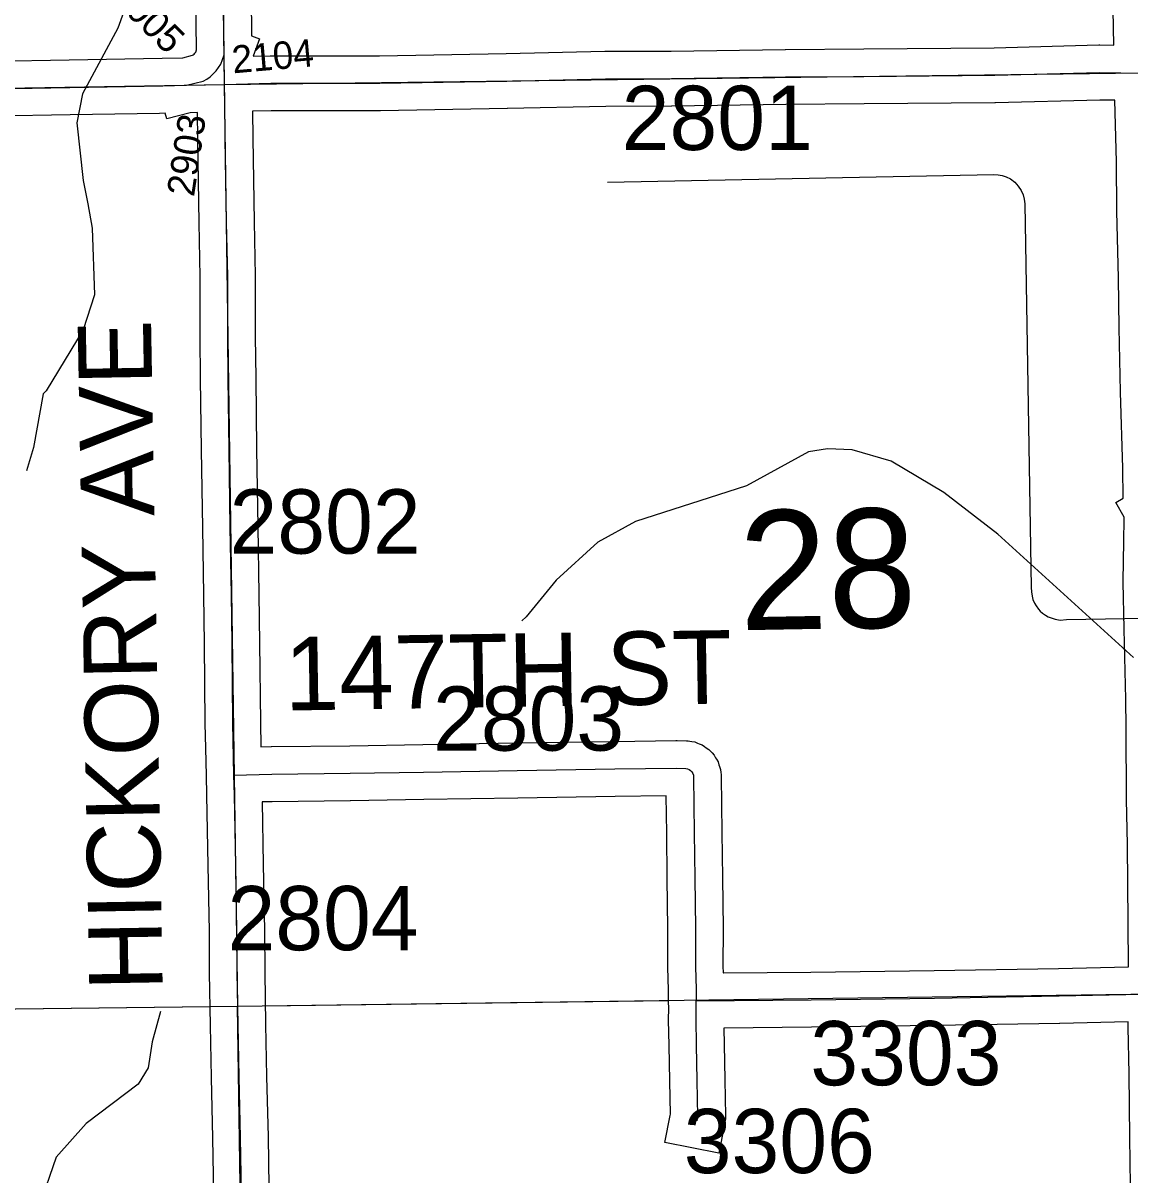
# Model space of a CAD drawing. Extents: x 23.6 to 68.7, y -63 to -29.
# Drawn here: x 40.326 to 41.532, y -38.851 to -37.596 of the extents above; entities that cross this region are included whole.
import ezdxf

# ---------------------------------------------------------------- set-up
doc = ezdxf.new("R2010")
doc.units = 0
for name, color, linetype in [('tdCoDirctArrow', 7, 'Continuous'), ('tdCoHydroRiver', 7, 'Continuous'), ('tdCoSecRdNmbr', 7, 'Continuous'), ('tdCoSecRdTxt', 7, 'Continuous'), ('tdCoSecRteBand', 7, 'Continuous'), ('tdCoSecRteCL', 7, 'Continuous'), ('tdCoSectLine', 7, 'Continuous'), ('tdCoSectLinePart', 7, 'Continuous'), ('tdCoSectNmbr', 7, 'Continuous'), ('tdCoSurfGravel', 7, 'Continuous')]:
    doc.layers.add(name, color=color, linetype=linetype)

msp = doc.modelspace()

# ---------------------------------------------------------------- linework, layer by layer
at = {"layer": 'tdCoDirctArrow'}
msp.add_lwpolyline([(40.9628, -37.7696), (41.3839, -37.7613), (41.3886, -37.7614), (41.3928, -37.7623), (41.3972, -37.7638), (41.4019, -37.766), (41.4066, -37.7696), (41.4105, -37.7738), (41.4137, -37.7786), (41.4157, -37.7832), (41.4171, -37.7881), (41.4178, -37.7931), (41.4245, -38.211), (41.4249, -38.2158), (41.4255, -38.2206), (41.4265, -38.2241), (41.4281, -38.2284), (41.4299, -38.2313), (41.4325, -38.2347), (41.4345, -38.2369), (41.437, -38.2391), (41.4402, -38.2414), (41.4431, -38.243), (41.4464, -38.2444), (41.4507, -38.2458), (41.4562, -38.2466), (41.4629, -38.246), (41.8662, -38.2392)], dxfattribs=at)
at = {"layer": 'tdCoHydroRiver'}
for points in [[(40.5022, -37.1116), (40.4975, -37.1212), (40.497, -37.2317), (40.4939, -37.238), (40.4563, -37.2731), (40.4378, -37.3175), (40.4301, -37.3349), (40.4287, -37.3539), (40.4256, -37.3618), (40.4312, -37.4549), (40.438, -37.5053), (40.4402, -37.5716), (40.4295, -37.6017), (40.3907, -37.6731), (40.3847, -37.7047), (40.3916, -37.7678), (40.3965, -37.793), (40.4015, -37.8198), (40.4038, -37.8924), (40.3915, -37.9304), (40.3511, -37.997), (40.348, -38.0002), (40.3375, -38.0587), (40.3299, -38.0841)], [(41.5362, -38.2873), (41.3881, -38.1529), (41.3293, -38.1077), (41.2721, -38.0735), (41.2294, -38.0613), (41.2025, -38.06), (41.182, -38.0633), (41.1145, -38.1003), (40.9933, -38.1393), (40.9525, -38.1618), (40.9071, -38.2033), (40.8744, -38.2431), (40.8694, -38.2474)], [(40.4759, -38.673), (40.4668, -38.7063), (40.4623, -38.7347), (40.4514, -38.7522), (40.395, -38.7953), (40.3622, -38.832), (40.3438, -38.8858), (40.3423, -38.8953), (40.3207, -38.946)]]:
    msp.add_lwpolyline(points, dxfattribs=at)
at = {"layer": 'tdCoSecRteBand'}
for points in [[(40.2942, -37.6377), (40.3765, -37.6363), (40.3765, -37.6363), (40.3765, -37.6363), (40.4777, -37.6345), (40.5001, -37.634), (40.5109, -37.6313), (40.5115, -37.6309), (40.5125, -37.63), (40.5134, -37.629), (40.5143, -37.6279), (40.5144, -37.6277), (40.5152, -37.6255), (40.5137, -37.5103)], [(40.5737, -37.5096), (40.5749, -37.6004), (40.575, -37.6004), (40.5751, -37.6099), (40.5839, -37.6132), (40.5768, -37.6323)], [(40.5768, -37.6323), (40.5953, -37.6318), (40.5956, -37.6318), (40.596, -37.6318), (40.7146, -37.6318), (40.8526, -37.6294), (40.96, -37.6269), (40.9603, -37.6269), (40.9606, -37.6269), (41.0322, -37.6266), (41.1566, -37.6249), (41.1567, -37.6249), (41.1567, -37.6249), (41.2421, -37.6242), (41.3844, -37.623), (41.4983, -37.62), (41.4988, -37.62), (41.4994, -37.62), (41.5148, -37.6202), (41.5139, -37.5818)], [(41.0892, -38.6312), (41.1845, -38.6303), (41.3188, -38.6285), (41.4544, -38.6262), (41.5305, -38.6245), (41.5304, -38.5762), (41.5295, -38.4912), (41.5286, -38.442), (41.5286, -38.4418), (41.5286, -38.4417), (41.528, -38.3645), (41.528, -38.3645), (41.528, -38.3645), (41.5278, -38.3328), (41.5258, -38.2565), (41.5258, -38.2564), (41.5258, -38.2563), (41.5249, -38.2054), (41.5249, -38.2049), (41.5249, -38.2045), (41.5256, -38.1606), (41.5256, -38.1606), (41.5256, -38.1605), (41.526, -38.1371), (41.526, -38.1345), (41.5169, -38.1184), (41.5248, -38.1139), (41.5243, -38.0812), (41.5219, -37.9983), (41.5219, -37.9981), (41.5219, -37.998), (41.5206, -37.9281), (41.5196, -37.8737), (41.5178, -37.8015), (41.5178, -37.8012), (41.5178, -37.8009), (41.5176, -37.7475), (41.5159, -37.6802), (41.4993, -37.68), (41.3857, -37.6829), (41.3854, -37.6829), (41.3851, -37.6829), (41.2426, -37.6842), (41.1573, -37.6849), (41.0329, -37.6866), (41.0327, -37.6866), (41.0326, -37.6866), (40.9611, -37.6869), (40.8539, -37.6894), (40.8538, -37.6894), (40.8537, -37.6894), (40.7154, -37.6918), (40.7151, -37.6918), (40.7148, -37.6918), (40.5963, -37.6918), (40.576, -37.6923), (40.5765, -37.7215), (40.5765, -37.7216), (40.5765, -37.7216), (40.5779, -37.8129), (40.5791, -37.8717), (40.5791, -37.872), (40.5791, -37.8723), (40.5791, -37.9375), (40.5796, -37.9831), (40.5805, -38.0603), (40.5819, -38.1452), (40.5819, -38.1452), (40.5819, -38.1452), (40.5831, -38.2183), (40.5831, -38.2183), (40.5831, -38.2184), (40.5838, -38.2719), (40.5838, -38.272), (40.5838, -38.272), (40.5847, -38.3583), (40.5853, -38.3848), (40.5965, -38.3846), (40.5967, -38.3846), (40.5968, -38.3846), (40.682, -38.3836), (40.7618, -38.3823), (40.8641, -38.3806), (40.8641, -38.3806), (40.8641, -38.3806), (40.9704, -38.3788), (40.9704, -38.3788), (40.9705, -38.3788), (41.0375, -38.378), (41.0382, -38.378), (41.039, -38.378), (41.0491, -38.3783), (41.051, -38.3784), (41.0528, -38.3787), (41.0547, -38.379), (41.058, -38.3795), (41.0611, -38.3808), (41.0629, -38.3815), (41.066, -38.3827), (41.0688, -38.3846), (41.0704, -38.3857), (41.0732, -38.3876), (41.0754, -38.39), (41.0768, -38.3914), (41.079, -38.3939), (41.0807, -38.3967), (41.0817, -38.3984), (41.0834, -38.4013), (41.0844, -38.4045), (41.0851, -38.4064), (41.0861, -38.4095), (41.0864, -38.4128), (41.0866, -38.4148), (41.0867, -38.416), (41.0867, -38.4172), (41.0874, -38.4781), (41.0881, -38.5276), (41.0881, -38.5276), (41.0881, -38.5276), (41.0888, -38.5822), (41.0888, -38.5824), (41.0888, -38.5826), (41.0887, -38.6239), (41.0889, -38.6311), (41.0892, -38.6311), (41.0892, -38.6312)], [(40.5344, -38.8926), (40.533, -38.811), (40.5316, -38.7453), (40.5316, -38.7453), (40.5316, -38.7452), (40.5304, -38.6884), (40.5304, -38.6883), (40.5304, -38.6883), (40.5294, -38.631), (40.5294, -38.6308), (40.5294, -38.6306), (40.5292, -38.5858), (40.5278, -38.5141), (40.5278, -38.5141), (40.5278, -38.5141), (40.5264, -38.4376), (40.5259, -38.4162), (40.5252, -38.3862), (40.5253, -38.3862), (40.5253, -38.3862), (40.5247, -38.3594), (40.5247, -38.3592), (40.5247, -38.3591), (40.5238, -38.2727), (40.5231, -38.2192), (40.5219, -38.1462), (40.5205, -38.0612), (40.5205, -38.0611), (40.5205, -38.0611), (40.5196, -37.9838), (40.5196, -37.9838), (40.5196, -37.9837), (40.5191, -37.9379), (40.5191, -37.9378), (40.5191, -37.9376), (40.5191, -37.8726), (40.5179, -37.814), (40.5179, -37.8139), (40.5179, -37.8139), (40.5165, -37.7225), (40.516, -37.6937), (40.5083, -37.6939), (40.4826, -37.7004), (40.4811, -37.6945), (40.4749, -37.6946), (40.4749, -37.6946), (40.3775, -37.6963), (40.2952, -37.6977)], [(41.533, -38.889), (41.5321, -38.8105), (41.5313, -38.7411), (41.5304, -38.6901), (41.5304, -38.6898), (41.5304, -38.6894), (41.5304, -38.6847), (41.5304, -38.6846), (41.4557, -38.6862), (41.4556, -38.6862), (41.4555, -38.6862), (41.3197, -38.6885), (41.3197, -38.6885), (41.3197, -38.6885), (41.1853, -38.6903), (41.1852, -38.6903), (41.1852, -38.6903), (41.0897, -38.6912), (41.09, -38.7091), (41.0907, -38.7478), (41.0915, -38.7869), (41.0916, -38.7902), (41.0909, -38.7935), (41.09, -38.7982), (41.0841, -38.8276), (41.0253, -38.8158), (41.0312, -38.7864), (41.0315, -38.7849), (41.0307, -38.749), (41.0307, -38.749), (41.0307, -38.7489), (41.03, -38.7102), (41.03, -38.7102), (41.03, -38.7102), (41.0295, -38.6822), (41.0295, -38.6818), (41.0295, -38.6814), (41.0296, -38.6702), (41.0295, -38.6618), (41.0294, -38.6497), (41.0287, -38.6252), (41.0287, -38.6247), (41.0287, -38.6242), (41.0288, -38.5827), (41.0281, -38.5284), (41.0274, -38.4789), (41.0274, -38.4788), (41.0274, -38.4788), (41.0269, -38.4381), (40.9713, -38.4388), (40.8651, -38.4406), (40.7628, -38.4423), (40.7628, -38.4423), (40.7628, -38.4423), (40.6829, -38.4436), (40.6828, -38.4436), (40.6827, -38.4436), (40.5977, -38.4446), (40.5866, -38.4448), (40.5866, -38.4449), (40.5865, -38.4449), (40.5878, -38.513), (40.5892, -38.5848), (40.5892, -38.585), (40.5892, -38.5852), (40.5894, -38.6302), (40.5904, -38.6872), (40.5915, -38.744), (40.593, -38.8097), (40.593, -38.8098), (40.593, -38.8099), (40.5944, -38.8916)]]:
    msp.add_lwpolyline(points, dxfattribs=at)
at = {"layer": 'tdCoSecRteCL'}
for p, q in [((40.5456, -37.663), (40.5453, -37.6308)), ((40.5042, -37.6639), (40.5456, -37.663))]:
    msp.add_line(p, q, dxfattribs=at)
for points in [[(40.5453, -37.6308), (40.5437, -37.51), (40.543, -37.4313), (40.5428, -37.369), (40.5416, -37.2678), (40.5402, -37.1776), (40.5397, -37.1039), (40.5376, -37.0228), (40.5371, -36.9611), (40.5369, -36.9094), (40.5355, -36.8549), (40.5345, -36.8068), (40.5336, -36.749), (40.5334, -36.6882), (40.5326, -36.6594)], [(40.5042, -37.6639), (40.5222, -37.6594), (40.5262, -37.6572), (40.5299, -37.6546), (40.5333, -37.6516), (40.5364, -37.6483), (40.5391, -37.6447), (40.5415, -37.6409), (40.5453, -37.6308)], [(40.5456, -37.663), (40.596, -37.6618), (40.7148, -37.6618), (40.8532, -37.6594), (40.9607, -37.6569), (41.0325, -37.6566), (41.157, -37.6549), (41.2423, -37.6542), (41.3849, -37.6529), (41.4991, -37.65), (41.5454, -37.6506)], [(39.546, -37.6799), (39.5689, -37.6801), (39.6626, -37.6779), (39.7338, -37.6761), (39.8384, -37.6744), (39.9156, -37.6732), (39.9888, -37.6714), (40.0251, -37.6707), (40.1427, -37.669), (40.2147, -37.6685), (40.2946, -37.6677), (40.377, -37.6663), (40.4783, -37.6645), (40.5042, -37.6639)], [(40.5559, -38.4155), (40.5547, -38.3587), (40.5538, -38.2723), (40.5531, -38.2188), (40.5519, -38.1457), (40.5505, -38.0607), (40.5496, -37.9834), (40.5491, -37.9376), (40.5491, -37.8723), (40.5479, -37.8134), (40.5465, -37.722), (40.5458, -37.68), (40.5456, -37.663)], [(40.5559, -38.4155), (40.5972, -38.4146), (40.6824, -38.4136), (40.7623, -38.4123), (40.8646, -38.4106), (40.9709, -38.4088), (41.0379, -38.408), (41.0481, -38.4083), (41.05, -38.4086), (41.0519, -38.4094), (41.0535, -38.4105), (41.0549, -38.4119), (41.0559, -38.4137), (41.0565, -38.4156), (41.0567, -38.4175), (41.0574, -38.4784), (41.0581, -38.528), (41.0588, -38.5825), (41.0587, -38.6243), (41.0594, -38.6491), (41.0595, -38.6615)], [(40.569, -39.1674), (40.5686, -39.138), (40.5674, -39.068), (40.5665, -39.0201), (40.5651, -38.9403), (40.5644, -38.8921), (40.563, -38.8104), (40.5616, -38.7446), (40.5604, -38.6878), (40.5594, -38.6305), (40.5592, -38.5854), (40.5578, -38.5135), (40.5564, -38.437), (40.5559, -38.4155)], [(41.0595, -38.6615), (41.1849, -38.6603), (41.3192, -38.6585), (41.455, -38.6562), (41.5457, -38.6542), (41.5606, -38.6548)], [(41.0606, -38.7923), (41.0615, -38.7876), (41.0607, -38.7484), (41.06, -38.7097), (41.0595, -38.6817), (41.0596, -38.6694), (41.0595, -38.6615)]]:
    msp.add_lwpolyline(points, dxfattribs=at)
at = {"layer": 'tdCoSectLine'}
for points in [[(40.5323, -36.6594), (40.5453, -37.663)], [(40.5453, -37.663), (41.5451, -37.6505)], [(39.5457, -37.6799), (40.5453, -37.663)], [(40.5453, -37.663), (40.5597, -38.6673)], [(40.5597, -38.6673), (41.5602, -38.6541)], [(39.5615, -38.6794), (40.5597, -38.6673)], [(40.5611, -39.6683), (40.5734, -39.5915), (40.5597, -38.6673)]]:
    msp.add_lwpolyline(points, dxfattribs=at)
at = {"layer": 'tdCoSectLinePart'}
for points in [[(39.5917, -38.679), (40.5299, -38.6676)], [(40.5898, -38.6669), (41.0295, -38.6611)]]:
    msp.add_lwpolyline(points, dxfattribs=at)
at = {"layer": 'tdCoSurfGravel'}
for points in [[(40.5456, -37.663), (40.5453, -37.6308), (40.5437, -37.51), (40.543, -37.4313), (40.5428, -37.369), (40.5416, -37.2678), (40.5402, -37.1776), (40.5397, -37.1039), (40.5376, -37.0228), (40.5371, -36.9611), (40.5369, -36.9094), (40.5355, -36.8549), (40.5345, -36.8068), (40.5336, -36.749), (40.5334, -36.6882), (40.5326, -36.6594)], [(40.5042, -37.6639), (40.5222, -37.6594), (40.5262, -37.6572), (40.5299, -37.6546), (40.5333, -37.6516), (40.5364, -37.6483), (40.5391, -37.6447), (40.5415, -37.6409), (40.5453, -37.6308)], [(40.2946, -37.6677), (40.377, -37.6663), (40.4783, -37.6645), (40.5042, -37.6639), (40.5456, -37.663), (40.596, -37.6618), (40.7148, -37.6618), (40.8532, -37.6594), (40.9607, -37.6569), (41.0325, -37.6566), (41.157, -37.6549), (41.2423, -37.6542), (41.3849, -37.6529), (41.4991, -37.65), (41.5454, -37.6506)], [(40.5644, -38.8921), (40.563, -38.8104), (40.5616, -38.7446), (40.5604, -38.6878), (40.5594, -38.6305), (40.5592, -38.5854), (40.5578, -38.5135), (40.5564, -38.437), (40.5559, -38.4155), (40.5547, -38.3587), (40.5538, -38.2723), (40.5531, -38.2188), (40.5519, -38.1457), (40.5505, -38.0607), (40.5496, -37.9834), (40.5491, -37.9376), (40.5491, -37.8723), (40.5479, -37.8134), (40.5465, -37.722), (40.5458, -37.68), (40.5456, -37.663)], [(40.5559, -38.4155), (40.5972, -38.4146), (40.6824, -38.4136), (40.7623, -38.4123), (40.8646, -38.4106), (40.9709, -38.4088), (41.0379, -38.408), (41.0481, -38.4083), (41.05, -38.4086), (41.0519, -38.4094), (41.0535, -38.4105), (41.0549, -38.4119), (41.0559, -38.4137), (41.0565, -38.4156), (41.0567, -38.4175), (41.0574, -38.4784), (41.0581, -38.528), (41.0588, -38.5825), (41.0587, -38.6243), (41.0594, -38.6491), (41.0595, -38.6615), (41.1849, -38.6603), (41.3192, -38.6585), (41.455, -38.6562), (41.5457, -38.6542)], [(41.0606, -38.7923), (41.0615, -38.7876), (41.0607, -38.7484), (41.06, -38.7097), (41.0595, -38.6817), (41.0596, -38.6694), (41.0595, -38.6615)]]:
    msp.add_lwpolyline(points, dxfattribs=at)

# ---------------------------------------------------------------- texts
at = {"layer": 'tdCoSecRdNmbr'}
for s, height, rotation, p in [('2005', 0.03, 315.0307, (40.4205, -37.5684)), ('2104', 0.03, 5.0316, (40.555, -37.651)), ('2801', 0.07, 0.032, (40.9784, -37.7345)), ('2903', 0.03, 81.5295, (40.5123, -37.7862)), ('2802', 0.07, 0.0317, (40.5511, -38.1743)), ('2803', 0.07, 0.0319, (40.7728, -38.389)), ('2804', 0.07, 0.0317, (40.5489, -38.6065)), ('3303', 0.07, 0.0322, (41.184, -38.7536)), ('3306', 0.07, 0.0317, (41.046, -38.8493))]:
    msp.add_text(s, height=height, rotation=rotation, dxfattribs=at).set_placement(p)
at = {"layer": 'tdCoSecRdTxt'}
for s, rotation, p in [('HICKORY AVE', 91, (40.4783, -38.6501)), ('147TH ST', 0.9199, (40.6116, -38.3453))]:
    msp.add_text(s, height=0.08, rotation=rotation, dxfattribs=at).set_placement(p)
at = {"layer": 'tdCoSectNmbr'}
msp.add_text('28', height=0.13, rotation=1.0321, dxfattribs=at).set_placement((41.1072, -38.2578))

doc.saveas('drawing.dxf')
